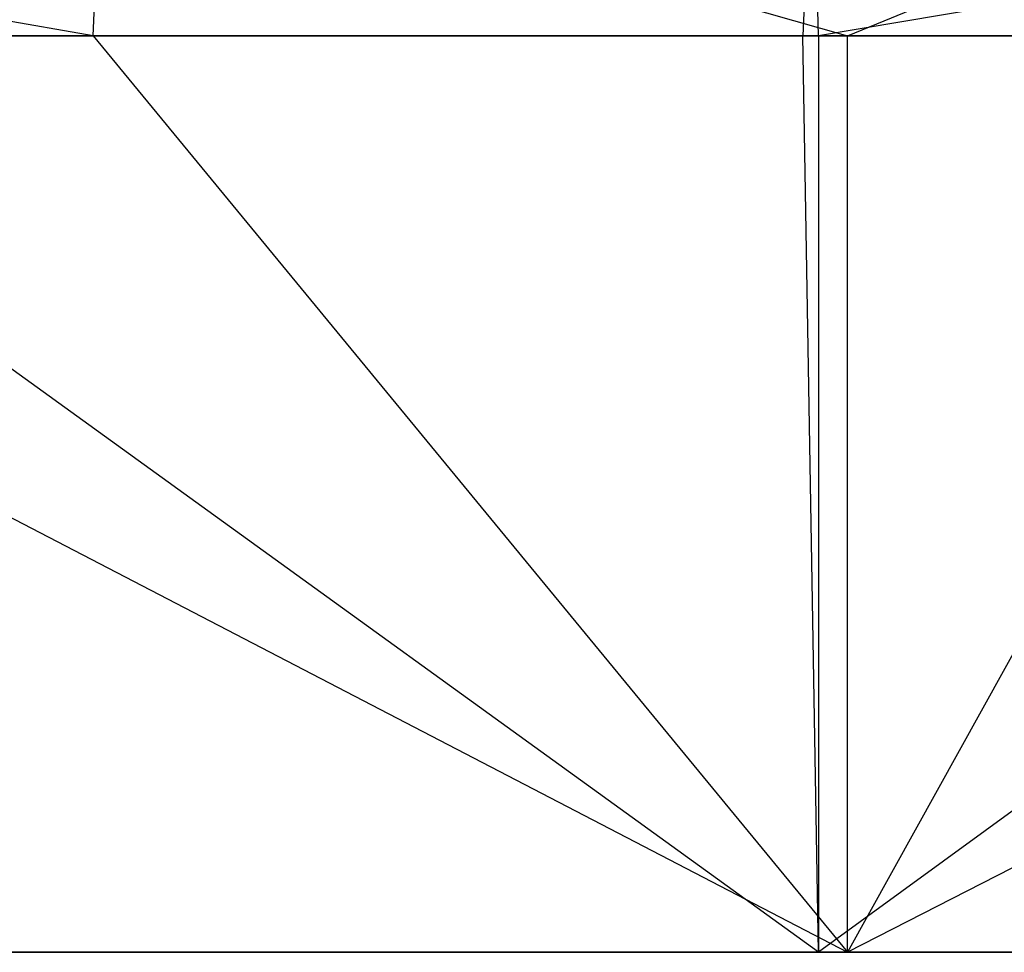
# Model space of a CAD drawing. Extents: x -172 to 172, y -29 to 28.
# Tile 324 of 656: x -52.77 to -45.57, y 7.6 to 14.42. Entities that reach past the tile are written whole.
import ezdxf

# ---------------------------------------------------------------- set-up
doc = ezdxf.new("R2010")
doc.units = 0
doc.header["$LTSCALE"] = 25.4
doc.layers.get('0').update_dxf_attribs({"linetype": 'CONTINUOUS'})

msp = doc.modelspace()

# ---------------------------------------------------------------- linework, layer by layer
at = {"color": 0}
for p, q in [((-52.2303, 14.2997, -1407.6528), (-61.1992, 15.8448, -1404.2673)), ((-52.2303, 14.2997, -1407.6528), (-61.1992, 15.8448, -1404.2673)), ((-52.2303, 14.2997, -1407.6528), (-52.1562, 15.8448, -1407.4196)), ((-52.2303, 14.2997, -1407.6528), (-52.1562, 15.8448, -1407.4196)), ((-52.1562, 15.8448, -1407.4196), (-46.7174, 14.2997, -1409.3036)), ((-52.1562, 15.8448, -1407.4196), (-46.7174, 14.2997, -1409.3036)), ((-46.9781, 15.8448, -1077.5247), (-47.0449, 14.2997, -1077.2892)), ((-46.9781, 15.8448, -1077.5247), (-47.0449, 14.2997, -1077.2892)), ((-46.9295, 14.2997, -1077.2566), (-46.9781, 15.8448, -1077.5247)), ((-46.9295, 14.2997, -1077.2566), (-46.9781, 15.8448, -1077.5247)), ((-37.6954, 15.8448, -1075.1699), (-46.9295, 14.2997, -1077.2566)), ((-37.6954, 15.8448, -1075.1699), (-46.9295, 14.2997, -1077.2566)), ((-46.7174, 14.2997, -1409.3036), (-42.9519, 15.8448, -1410.0645)), ((-46.7174, 14.2997, -1409.3036), (-42.9519, 15.8448, -1410.0645)), ((-59.6018, 14.2997, -1405.1262), (-46.7174, 7.5997, -1409.3036)), ((-59.6018, 14.2997, -1405.1262), (-46.7174, 7.5997, -1409.3036)), ((-59.6018, 14.2997, -1405.1262), (-52.2303, 14.2997, -1407.6528)), ((-59.6018, 14.2997, -1405.1262), (-52.2303, 14.2997, -1407.6528)), ((-46.9295, 7.5997, -1077.2566), (-56.1954, 14.2997, -1080.1602)), ((-46.9295, 7.5997, -1077.2566), (-56.1954, 14.2997, -1080.1602)), ((-47.0449, 14.2997, -1077.2892), (-56.1954, 14.2997, -1080.1602)), ((-47.0449, 14.2997, -1077.2892), (-56.1954, 14.2997, -1080.1602)), ((-52.2303, 14.2997, -1407.6528), (-46.7174, 7.5997, -1409.3036)), ((-52.2303, 14.2997, -1407.6528), (-46.7174, 14.2997, -1409.3036)), ((-52.2303, 14.2997, -1407.6528), (-46.7174, 7.5997, -1409.3036)), ((-52.2303, 14.2997, -1407.6528), (-46.7174, 14.2997, -1409.3036)), ((-46.9295, 7.5997, -1077.2566), (-47.0449, 14.2997, -1077.2892)), ((-46.9295, 14.2997, -1077.2566), (-47.0449, 14.2997, -1077.2892)), ((-46.9295, 7.5997, -1077.2566), (-47.0449, 14.2997, -1077.2892)), ((-46.9295, 14.2997, -1077.2566), (-47.0449, 14.2997, -1077.2892)), ((-37.7489, 14.2997, -1074.9312), (-46.9295, 7.5997, -1077.2566)), ((-46.9295, 14.2997, -1077.2566), (-46.9295, 7.5997, -1077.2566)), ((-37.7489, 14.2997, -1074.9312), (-46.9295, 7.5997, -1077.2566)), ((-37.7489, 14.2997, -1074.9312), (-46.9295, 14.2997, -1077.2566)), ((-46.9295, 14.2997, -1077.2566), (-46.9295, 7.5997, -1077.2566)), ((-37.7489, 14.2997, -1074.9312), (-46.9295, 14.2997, -1077.2566)), ((-46.7174, 7.5997, -1409.3036), (-46.7174, 14.2997, -1409.3036)), ((-33.6626, 14.2997, -1412.4337), (-46.7174, 7.5997, -1409.3036)), ((-43.0129, 14.2997, -1410.3014), (-46.7174, 7.5997, -1409.3036)), ((-33.6626, 14.2997, -1412.4337), (-46.7174, 7.5997, -1409.3036)), ((-46.7174, 14.2997, -1409.3036), (-43.0129, 14.2997, -1410.3014)), ((-43.0129, 14.2997, -1410.3014), (-46.7174, 7.5997, -1409.3036)), ((-46.7174, 7.5997, -1409.3036), (-46.7174, 14.2997, -1409.3036)), ((-46.7174, 14.2997, -1409.3036), (-43.0129, 14.2997, -1410.3014)), ((-46.9295, 7.5997, -1077.2566), (-59.8086, 7.5997, -1081.4503)), ((-46.9295, 7.5997, -1077.2566), (-59.8086, 7.5997, -1081.4503)), ((-59.6018, 7.5997, -1405.1262), (-46.7174, 7.5997, -1409.3036)), ((-59.6018, 7.5997, -1405.1262), (-46.7174, 7.5997, -1409.3036)), ((-33.7611, 7.5997, -1074.0862), (-46.9295, 7.5997, -1077.2566)), ((-33.7611, 7.5997, -1074.0862), (-46.9295, 7.5997, -1077.2566)), ((-46.7174, 7.5997, -1409.3036), (-33.545, 7.5997, -1412.457)), ((-46.7174, 7.5997, -1409.3036), (-33.545, 7.5997, -1412.457))]:
    msp.add_line(p, q, dxfattribs=at)

doc.saveas('drawing.dxf')
